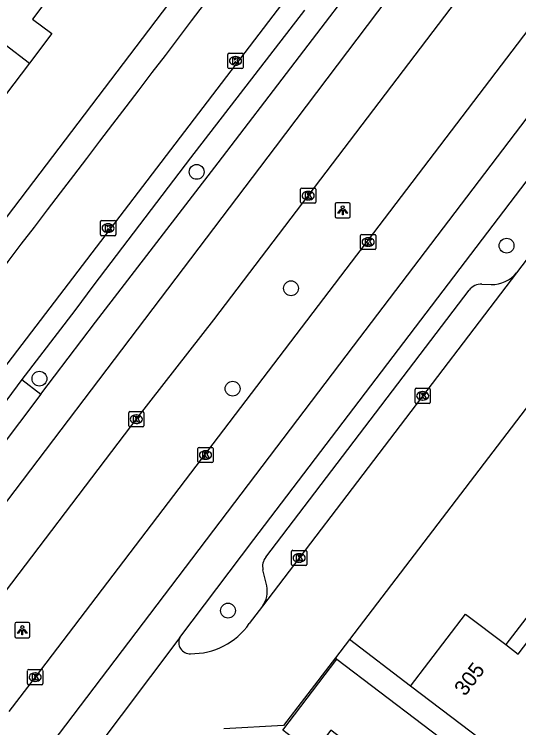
# Model space of a CAD drawing. Extents: x 158474 to 159560, y 388525 to 389605.
# Drawn here: x 158714.84 to 158748.05, y 388916.46 to 388963.42 of the extents above; entities that cross this region are included whole.
import ezdxf

# ---------------------------------------------------------------- set-up
doc = ezdxf.new("R2010")
doc.units = 0
for name, color, linetype in [('IMGEO_Boom', 7, 'Continuous'), ('IMGEO_Kolk', 7, 'Continuous'), ('IMGEO_Lichtpunt', 7, 'Continuous'), ('IMGEO_Pand', 7, 'Continuous'), ('IMGEO_Pand_nummerreeks', 7, 'Continuous'), ('IMGEO_Pand_overbouw', 7, 'Continuous'), ('IMGEO_Parkeervlak_open', 7, 'Continuous'), ('IMGEO_Rijbaan_lokaal_gesloten', 7, 'Continuous'), ('IMGEO_Rijbaan_lokaal_open', 7, 'Continuous'), ('IMGEO_Voetpad_open', 7, 'Continuous')]:
    doc.layers.add(name, color=color, linetype=linetype)

msp = doc.modelspace()

# ---------------------------------------------------------------- linework, layer by layer
at = {"layer": 'IMGEO_Boom'}
for centre in [(158726.848, 388953.05), (158747.249, 388948.192), (158733.06, 388945.389), (158716.499, 388939.436), (158729.215, 388938.777), (158728.91, 388924.171)]:
    msp.add_circle(centre, 0.489, dxfattribs=at)
at = {"layer": 'IMGEO_Kolk'}
for p, q in [((158728.98, 388960.856), (158729.832, 388960.856)), ((158728.905, 388959.93), (158728.905, 388960.782)), ((158729.393, 388960.636), (158729.418, 388960.636)), ((158729.906, 388960.782), (158729.906, 388959.93)), ((158729.416, 388960.076), (158729.391, 388960.076)), ((158729.832, 388959.856), (158728.98, 388959.856)), ((158733.692, 388951.059), (158733.692, 388951.911)), ((158733.767, 388951.985), (158734.619, 388951.985)), ((158734.693, 388951.911), (158734.693, 388951.059)), ((158734.18, 388951.765), (158734.205, 388951.765)), ((158734.619, 388950.985), (158733.767, 388950.985)), ((158734.203, 388951.205), (158734.178, 388951.205)), ((158720.518, 388948.925), (158720.518, 388949.777)), ((158720.593, 388949.851), (158721.445, 388949.851)), ((158721.006, 388949.631), (158721.031, 388949.631)), ((158721.519, 388949.777), (158721.519, 388948.925)), ((158721.029, 388949.071), (158721.004, 388949.071)), ((158721.445, 388948.851), (158720.593, 388948.851)), ((158737.641, 388948.004), (158737.641, 388948.856)), ((158737.716, 388948.93), (158738.568, 388948.93)), ((158738.129, 388948.71), (158738.154, 388948.71)), ((158738.642, 388948.856), (158738.642, 388948.004)), ((158738.152, 388948.15), (158738.127, 388948.15)), ((158738.568, 388947.93), (158737.716, 388947.93)), ((158741.3, 388938.805), (158742.152, 388938.805)), ((158741.225, 388937.879), (158741.225, 388938.731)), ((158741.713, 388938.585), (158741.738, 388938.585)), ((158742.226, 388938.731), (158742.226, 388937.879)), ((158742.152, 388937.805), (158741.3, 388937.805)), ((158741.736, 388938.025), (158741.711, 388938.025)), ((158722.374, 388936.342), (158722.374, 388937.194)), ((158722.449, 388937.268), (158723.301, 388937.268)), ((158722.862, 388937.048), (158722.887, 388937.048)), ((158723.375, 388937.194), (158723.375, 388936.342)), ((158722.885, 388936.488), (158722.86, 388936.488)), ((158723.301, 388936.268), (158722.449, 388936.268)), ((158726.928, 388933.985), (158726.928, 388934.837)), ((158727.003, 388934.911), (158727.855, 388934.911)), ((158727.416, 388934.691), (158727.441, 388934.691)), ((158727.929, 388934.837), (158727.929, 388933.985)), ((158727.439, 388934.131), (158727.414, 388934.131)), ((158727.855, 388933.911), (158727.003, 388933.911)), ((158733.099, 388927.212), (158733.099, 388928.064)), ((158733.174, 388928.138), (158734.026, 388928.138)), ((158734.1, 388928.064), (158734.1, 388927.212)), ((158733.587, 388927.918), (158733.612, 388927.918)), ((158734.026, 388927.138), (158733.174, 388927.138)), ((158733.61, 388927.358), (158733.585, 388927.358)), ((158715.721, 388919.365), (158715.721, 388920.217)), ((158715.796, 388920.291), (158716.648, 388920.291)), ((158716.209, 388920.071), (158716.234, 388920.071)), ((158716.722, 388920.217), (158716.722, 388919.365)), ((158716.232, 388919.511), (158716.207, 388919.511)), ((158716.648, 388919.291), (158715.796, 388919.291))]:
    msp.add_line(p, q, dxfattribs=at)
for points in [[(158728.98, 388960.856), (158729.832, 388960.856)], [(158728.905, 388959.93), (158728.905, 388960.782)], [(158729.226, 388960.556), (158729.349, 388960.556), (158729.349, 388960.405), (158729.479, 388960.556), (158729.643, 388960.556), (158729.497, 388960.405), (158729.65, 388960.156), (158729.498, 388960.156), (158729.413, 388960.32), (158729.349, 388960.253), (158729.349, 388960.156), (158729.226, 388960.156), (158729.226, 388960.556)], [(158729.906, 388960.782), (158729.906, 388959.93)], [(158729.832, 388959.856), (158728.98, 388959.856)], [(158733.692, 388951.059), (158733.692, 388951.911)], [(158733.767, 388951.985), (158734.619, 388951.985)], [(158734.693, 388951.911), (158734.693, 388951.059)], [(158734.013, 388951.685), (158734.136, 388951.685), (158734.136, 388951.534), (158734.266, 388951.685), (158734.43, 388951.685), (158734.284, 388951.534), (158734.437, 388951.285), (158734.285, 388951.285), (158734.2, 388951.449), (158734.136, 388951.382), (158734.136, 388951.285), (158734.013, 388951.285), (158734.013, 388951.685)], [(158734.619, 388950.985), (158733.767, 388950.985)], [(158720.518, 388948.925), (158720.518, 388949.777)], [(158720.593, 388949.851), (158721.445, 388949.851)], [(158720.839, 388949.551), (158720.962, 388949.551), (158720.962, 388949.4), (158721.092, 388949.551), (158721.256, 388949.551), (158721.11, 388949.4), (158721.263, 388949.151), (158721.111, 388949.151), (158721.026, 388949.315), (158720.962, 388949.248), (158720.962, 388949.151), (158720.839, 388949.151), (158720.839, 388949.551)], [(158721.519, 388949.777), (158721.519, 388948.925)], [(158721.445, 388948.851), (158720.593, 388948.851)], [(158737.641, 388948.004), (158737.641, 388948.856)], [(158737.716, 388948.93), (158738.568, 388948.93)], [(158737.962, 388948.63), (158738.085, 388948.63), (158738.085, 388948.479), (158738.215, 388948.63), (158738.379, 388948.63), (158738.233, 388948.479), (158738.386, 388948.23), (158738.234, 388948.23), (158738.149, 388948.394), (158738.085, 388948.327), (158738.085, 388948.23), (158737.962, 388948.23), (158737.962, 388948.63)], [(158738.642, 388948.856), (158738.642, 388948.004)], [(158738.568, 388947.93), (158737.716, 388947.93)], [(158741.3, 388938.805), (158742.152, 388938.805)], [(158741.225, 388937.879), (158741.225, 388938.731)], [(158741.546, 388938.505), (158741.669, 388938.505), (158741.669, 388938.354), (158741.799, 388938.505), (158741.963, 388938.505), (158741.817, 388938.354), (158741.97, 388938.105), (158741.818, 388938.105), (158741.733, 388938.269), (158741.669, 388938.202), (158741.669, 388938.105), (158741.546, 388938.105), (158741.546, 388938.505)], [(158742.226, 388938.731), (158742.226, 388937.879)], [(158742.152, 388937.805), (158741.3, 388937.805)], [(158722.374, 388936.342), (158722.374, 388937.194)], [(158722.449, 388937.268), (158723.301, 388937.268)], [(158722.695, 388936.968), (158722.818, 388936.968), (158722.818, 388936.817), (158722.948, 388936.968), (158723.112, 388936.968), (158722.966, 388936.817), (158723.119, 388936.568), (158722.967, 388936.568), (158722.882, 388936.732), (158722.818, 388936.665), (158722.818, 388936.568), (158722.695, 388936.568), (158722.695, 388936.968)], [(158723.375, 388937.194), (158723.375, 388936.342)], [(158723.301, 388936.268), (158722.449, 388936.268)], [(158726.928, 388933.985), (158726.928, 388934.837)], [(158727.003, 388934.911), (158727.855, 388934.911)], [(158727.249, 388934.611), (158727.372, 388934.611), (158727.372, 388934.46), (158727.502, 388934.611), (158727.666, 388934.611), (158727.52, 388934.46), (158727.673, 388934.211), (158727.521, 388934.211), (158727.436, 388934.375), (158727.372, 388934.308), (158727.372, 388934.211), (158727.249, 388934.211), (158727.249, 388934.611)], [(158727.929, 388934.837), (158727.929, 388933.985)], [(158727.855, 388933.911), (158727.003, 388933.911)], [(158733.099, 388927.212), (158733.099, 388928.064)], [(158733.174, 388928.138), (158734.026, 388928.138)], [(158734.1, 388928.064), (158734.1, 388927.212)], [(158733.42, 388927.838), (158733.543, 388927.838), (158733.543, 388927.687), (158733.673, 388927.838), (158733.837, 388927.838), (158733.691, 388927.687), (158733.844, 388927.438), (158733.692, 388927.438), (158733.607, 388927.602), (158733.543, 388927.535), (158733.543, 388927.438), (158733.42, 388927.438), (158733.42, 388927.838)], [(158734.026, 388927.138), (158733.174, 388927.138)], [(158715.721, 388919.365), (158715.721, 388920.217)], [(158715.796, 388920.291), (158716.648, 388920.291)], [(158716.042, 388919.991), (158716.165, 388919.991), (158716.165, 388919.84), (158716.295, 388919.991), (158716.459, 388919.991), (158716.313, 388919.84), (158716.466, 388919.591), (158716.314, 388919.591), (158716.229, 388919.755), (158716.165, 388919.688), (158716.165, 388919.591), (158716.042, 388919.591), (158716.042, 388919.991)], [(158716.722, 388920.217), (158716.722, 388919.365)], [(158716.648, 388919.291), (158715.796, 388919.291)]]:
    msp.add_lwpolyline(points, dxfattribs=at)
for centre, start, end in [((158728.982, 388960.78), 91.552, 178.448), ((158728.982, 388960.78), 91.552, 178.448), ((158729.83, 388960.78), 1.552, 88.448), ((158729.83, 388960.78), 1.552, 88.448), ((158728.982, 388959.932), 181.552, 268.448), ((158728.982, 388959.932), 181.552, 268.448), ((158729.83, 388959.932), 271.552, 358.448), ((158729.83, 388959.932), 271.552, 358.448), ((158733.769, 388951.909), 91.552, 178.448), ((158733.769, 388951.909), 91.552, 178.448), ((158734.617, 388951.909), 1.552, 88.448), ((158734.617, 388951.909), 1.552, 88.448), ((158733.769, 388951.061), 181.552, 268.448), ((158733.769, 388951.061), 181.552, 268.448), ((158734.617, 388951.061), 271.552, 358.448), ((158734.617, 388951.061), 271.552, 358.448), ((158720.595, 388949.775), 91.552, 178.448), ((158720.595, 388949.775), 91.552, 178.448), ((158721.443, 388949.775), 1.552, 88.448), ((158721.443, 388949.775), 1.552, 88.448), ((158720.595, 388948.927), 181.552, 268.448), ((158720.595, 388948.927), 181.552, 268.448), ((158721.443, 388948.927), 271.552, 358.448), ((158721.443, 388948.927), 271.552, 358.448), ((158737.718, 388948.854), 91.552, 178.448), ((158737.718, 388948.854), 91.552, 178.448), ((158738.566, 388948.854), 1.552, 88.448), ((158738.566, 388948.854), 1.552, 88.448), ((158737.718, 388948.006), 181.552, 268.448), ((158737.718, 388948.006), 181.552, 268.448), ((158738.566, 388948.006), 271.552, 358.448), ((158738.566, 388948.006), 271.552, 358.448), ((158741.302, 388938.729), 91.552, 178.448), ((158741.302, 388938.729), 91.552, 178.448), ((158742.15, 388938.729), 1.552, 88.448), ((158742.15, 388938.729), 1.552, 88.448), ((158741.302, 388937.881), 181.552, 268.448), ((158741.302, 388937.881), 181.552, 268.448), ((158742.15, 388937.881), 271.552, 358.448), ((158742.15, 388937.881), 271.552, 358.448), ((158722.451, 388937.192), 91.552, 178.448), ((158722.451, 388937.192), 91.552, 178.448), ((158723.299, 388937.192), 1.552, 88.448), ((158723.299, 388937.192), 1.552, 88.448), ((158722.451, 388936.344), 181.552, 268.448), ((158722.451, 388936.344), 181.552, 268.448), ((158723.299, 388936.344), 271.552, 358.448), ((158723.299, 388936.344), 271.552, 358.448), ((158727.005, 388934.835), 91.552, 178.448), ((158727.005, 388934.835), 91.552, 178.448), ((158727.853, 388934.835), 1.552, 88.448), ((158727.853, 388934.835), 1.552, 88.448), ((158727.005, 388933.987), 181.552, 268.448), ((158727.005, 388933.987), 181.552, 268.448), ((158727.853, 388933.987), 271.552, 358.448), ((158727.853, 388933.987), 271.552, 358.448), ((158733.176, 388928.062), 91.552, 178.448), ((158733.176, 388928.062), 91.552, 178.448), ((158734.024, 388928.062), 1.552, 88.448), ((158734.024, 388928.062), 1.552, 88.448), ((158733.176, 388927.214), 181.552, 268.448), ((158733.176, 388927.214), 181.552, 268.448), ((158734.024, 388927.214), 271.552, 358.448), ((158734.024, 388927.214), 271.552, 358.448), ((158715.798, 388920.215), 91.552, 178.448), ((158715.798, 388920.215), 91.552, 178.448), ((158716.646, 388920.215), 1.552, 88.448), ((158716.646, 388920.215), 1.552, 88.448), ((158715.798, 388919.367), 181.552, 268.448), ((158715.798, 388919.367), 181.552, 268.448), ((158716.646, 388919.367), 271.552, 358.448), ((158716.646, 388919.367), 271.552, 358.448)]:
    msp.add_arc(centre, 0.0765, start, end, dxfattribs=at)
for centre, major_axis, ratio, start_param, end_param in [((158729.392, 388960.356), (-0.387, 0.002), 0.722429, 4.712389, 7.853982), ((158729.417, 388960.356), (-0.39, 0.002), 0.717154, 1.570796, 4.712389), ((158734.179, 388951.485), (-0.387, 0.002), 0.722429, 4.712389, 7.853982), ((158734.204, 388951.485), (-0.39, 0.002), 0.717154, 1.570796, 4.712389), ((158721.005, 388949.351), (-0.387, 0.002), 0.722429, 4.712389, 7.853982), ((158721.03, 388949.351), (-0.39, 0.002), 0.717154, 1.570796, 4.712389), ((158738.128, 388948.43), (-0.387, 0.002), 0.722429, 4.712389, 7.853982), ((158738.153, 388948.43), (-0.39, 0.002), 0.717154, 1.570796, 4.712389), ((158741.712, 388938.305), (-0.387, 0.002), 0.722429, 4.712389, 7.853982), ((158741.737, 388938.305), (-0.39, 0.002), 0.717154, 1.570796, 4.712389), ((158722.861, 388936.768), (-0.387, 0.002), 0.722429, 4.712389, 7.853982), ((158722.886, 388936.768), (-0.39, 0.002), 0.717154, 1.570796, 4.712389), ((158727.415, 388934.411), (-0.387, 0.002), 0.722429, 4.712389, 7.853982), ((158727.44, 388934.411), (-0.39, 0.002), 0.717154, 1.570796, 4.712389), ((158733.586, 388927.638), (-0.387, 0.002), 0.722429, 4.712389, 7.853982), ((158733.611, 388927.638), (-0.39, 0.002), 0.717154, 1.570796, 4.712389), ((158716.208, 388919.791), (-0.387, 0.002), 0.722429, 4.712389, 7.853982), ((158716.233, 388919.791), (-0.39, 0.002), 0.717154, 1.570796, 4.712389)]:
    msp.add_ellipse(centre, major_axis=major_axis, ratio=ratio, start_param=start_param, end_param=end_param, dxfattribs=at)
at = {"layer": 'IMGEO_Lichtpunt'}
for p, q in [((158736.864, 388951.023), (158736.056, 388951.023)), ((158736.864, 388951.023), (158736.056, 388951.023)), ((158735.962, 388950.928), (158735.962, 388950.121)), ((158735.962, 388950.928), (158735.962, 388950.121)), ((158736.958, 388950.121), (158736.958, 388950.928)), ((158736.958, 388950.121), (158736.958, 388950.928)), ((158736.056, 388950.027), (158736.864, 388950.027)), ((158736.056, 388950.027), (158736.864, 388950.027)), ((158714.872, 388923.288), (158714.872, 388922.481)), ((158714.872, 388923.288), (158714.872, 388922.481)), ((158715.774, 388923.383), (158714.966, 388923.383)), ((158715.774, 388923.383), (158714.966, 388923.383)), ((158715.868, 388922.481), (158715.868, 388923.288)), ((158715.868, 388922.481), (158715.868, 388923.288)), ((158714.966, 388922.387), (158715.774, 388922.387)), ((158714.966, 388922.387), (158715.774, 388922.387))]:
    msp.add_line(p, q, dxfattribs=at)
for points in [[(158736.336, 388950.592), (158736.375, 388950.564), (158736.187, 388950.302), (158736.149, 388950.329), (158736.336, 388950.592)], [(158736.438, 388950.544), (158736.485, 388950.544), (158736.485, 388950.222), (158736.438, 388950.222), (158736.438, 388950.544)], [(158736.548, 388950.564), (158736.586, 388950.591), (158736.773, 388950.329), (158736.734, 388950.301), (158736.548, 388950.564)], [(158715.246, 388922.952), (158715.285, 388922.924), (158715.097, 388922.662), (158715.059, 388922.689), (158715.246, 388922.952)], [(158715.348, 388922.904), (158715.395, 388922.904), (158715.395, 388922.582), (158715.348, 388922.582), (158715.348, 388922.904)], [(158715.458, 388922.924), (158715.496, 388922.951), (158715.683, 388922.689), (158715.644, 388922.661), (158715.458, 388922.924)]]:
    msp.add_lwpolyline(points, dxfattribs=at)
for centre in [(158736.461, 388950.726), (158715.371, 388923.086)]:
    msp.add_circle(centre, 0.0994, dxfattribs=at)
for centre, start, end in [((158736.056, 388950.928), 90, 180), ((158736.056, 388950.928), 90, 180), ((158736.864, 388950.928), 0, 90), ((158736.864, 388950.928), 0, 90), ((158736.056, 388950.121), 180, 270), ((158736.056, 388950.121), 180, 270), ((158736.864, 388950.121), 270, 0), ((158736.864, 388950.121), 270, 360), ((158714.966, 388923.288), 90, 180), ((158714.966, 388923.288), 90, 180), ((158715.774, 388923.288), 0, 90), ((158715.774, 388923.288), 0, 90), ((158714.966, 388922.481), 180, 270), ((158714.966, 388922.481), 180, 270), ((158715.774, 388922.481), 270, 0), ((158715.774, 388922.481), 270, 360)]:
    msp.add_arc(centre, 0.0946, start, end, dxfattribs=at)
at = {"layer": 'IMGEO_Pand'}
for points in [[(158705.561, 388968.105), (158705.811, 388967.916), (158707.811, 388966.38), (158715.841, 388960.214)], [(158717.344, 388964.831), (158716.04, 388963.113), (158717.309, 388962.15), (158715.841, 388960.214)], [(158715.841, 388960.214), (158714.257, 388958.127), (158713.011, 388959.072), (158710.828, 388956.195)], [(158740.932, 388919.193), (158744.55, 388923.947), (158747.197, 388921.932), (158748.012, 388921.312), (158749.76, 388923.608)], [(158737.826, 388914.663), (158735.678, 388916.298), (158734.514, 388914.769), (158732.512, 388916.294), (158736.081, 388920.982)], [(158736.081, 388920.982), (158741.732, 388916.68), (158747.221, 388912.501)], [(158748.824, 388913.185), (158744.91, 388916.164), (158740.932, 388919.193)]]:
    msp.add_lwpolyline(points, dxfattribs=at)
at = {"layer": 'IMGEO_Pand_overbouw'}
msp.add_lwpolyline([(158749.76, 388923.608), (158748.946, 388924.228), (158747.197, 388921.932), (158748.012, 388921.312)], close=True, dxfattribs=at)
at = {"layer": 'IMGEO_Parkeervlak_open'}
msp.add_lwpolyline([(158733.937, 388963.699), (158726.44, 388953.972), (158720.077, 388945.608), (158718.838, 388943.917), (158715.346, 388939.387)], dxfattribs=at)
at = {"layer": 'IMGEO_Rijbaan_lokaal_gesloten'}
for points in [[(158816.351, 389056.585), (158812.361, 389054.997), (158810.132, 389053.866), (158806.876, 389051.639), (158804.716, 389049.617), (158803.379, 389048.28), (158800.43, 389044.703), (158777.642, 389014.753), (158751.605, 388980.623), (158732.013, 388954.68), (158705.771, 388920.107), (158682.617, 388890.402), (158665.532, 388870.907), (158651.596, 388856.454), (158651.514, 388856.372), (158649.845, 388858.063)], [(158654.546, 388838.744), (158652.694, 388840.633), (158668.364, 388856.424), (158683.318, 388872.712), (158697.002, 388889.186), (158717.328, 388915.448), (158737.178, 388941.567), (158754.114, 388963.852), (158766.121, 388979.65), (158778.301, 388995.677), (158798.192, 389021.851), (158809.433, 389036.528), (158811.777, 389039.288), (158814.069, 389041.449), (158818.297, 389044.22), (158821.97, 389045.718)], [(158712.518, 388923.153), (158723.001, 388936.936), (158727.97, 388943.305), (158743.945, 388964.31), (158762.193, 388988.396), (158765.967, 388993.384)], [(158769.87, 388990.274), (158716.222, 388919.791), (158714.484, 388917.523)], [(158725.749, 388922.405), (158730.616, 388928.858), (158776.401, 388989.012)], [(158716.584, 388938.409), (158720.2, 388943.157), (158728.254, 388953.652), (158738.401, 388966.931), (158740.215, 388969.338)], [(158716.584, 388938.409), (158713.751, 388934.684)], [(158725.749, 388922.405), (158719.947, 388914.699)]]:
    msp.add_lwpolyline(points, dxfattribs=at)
at = {"layer": 'IMGEO_Rijbaan_lokaal_open'}
for points in [[(158785.644, 388986.089), (158736.904, 388922.269)], [(158711.364, 388936.493), (158734.008, 388966.14)], [(158749.582, 388948.613), (158747.906, 388946.414)], [(158747.906, 388946.414), (158731.179, 388924.457)], [(158731.179, 388924.457), (158730.314, 388923.321)], [(158736.904, 388922.269), (158735.987, 388921.069)], [(158735.987, 388921.069), (158735.98, 388921.059), (158733.954, 388918.407), (158732.572, 388916.597), (158728.63, 388916.382)]]:
    msp.add_lwpolyline(points, dxfattribs=at)
for centre, radius, start, end in [((149457.273, 396017.299), 11648.266, 322.3566392, 322.8040999), ((158726.524, 388925.938), 4.605, 269.0867, 325.3764), ((158726.412, 388922.073), 0.741, 153.4306, 273.007)]:
    msp.add_arc(centre, radius, start, end, dxfattribs=at)
at = {"layer": 'IMGEO_Voetpad_open'}
for points in [[(158713.131, 388948.486), (158739.383, 388983.04), (158743.09, 388980.515), (158750.106, 388989.756), (158755.282, 388996.514)], [(158745.622, 388945.658), (158746.228, 388945.631)], [(158731.392, 388927.688), (158744.782, 388945.265)], [(158715.346, 388939.387), (158713.026, 388936.298)], [(158715.346, 388939.387), (158716.584, 388938.409)], [(158731.464, 388925.793), (158731.214, 388926.853)], [(158740.932, 388919.193), (158736.904, 388922.269)], [(158735.987, 388921.069), (158736.081, 388920.982)]]:
    msp.add_lwpolyline(points, dxfattribs=at)
for centre, radius, start, end in [((158746.281, 388947.706), 2.076, 268.5304, 321.4996), ((158745.581, 388944.652), 1.006, 87.6388, 142.5069), ((158732.194, 388927.08), 1.006, 142.8678, 193.0646), ((158729.792, 388925.451), 1.706, 324.3585, 11.5574)]:
    msp.add_arc(centre, radius, start, end, dxfattribs=at)

# ---------------------------------------------------------------- texts
at = {"layer": 'IMGEO_Pand_nummerreeks'}
msp.add_text('305', height=1, rotation=52.7293, dxfattribs=at).set_placement((158744.517, 388918.487))

doc.saveas('drawing.dxf')
